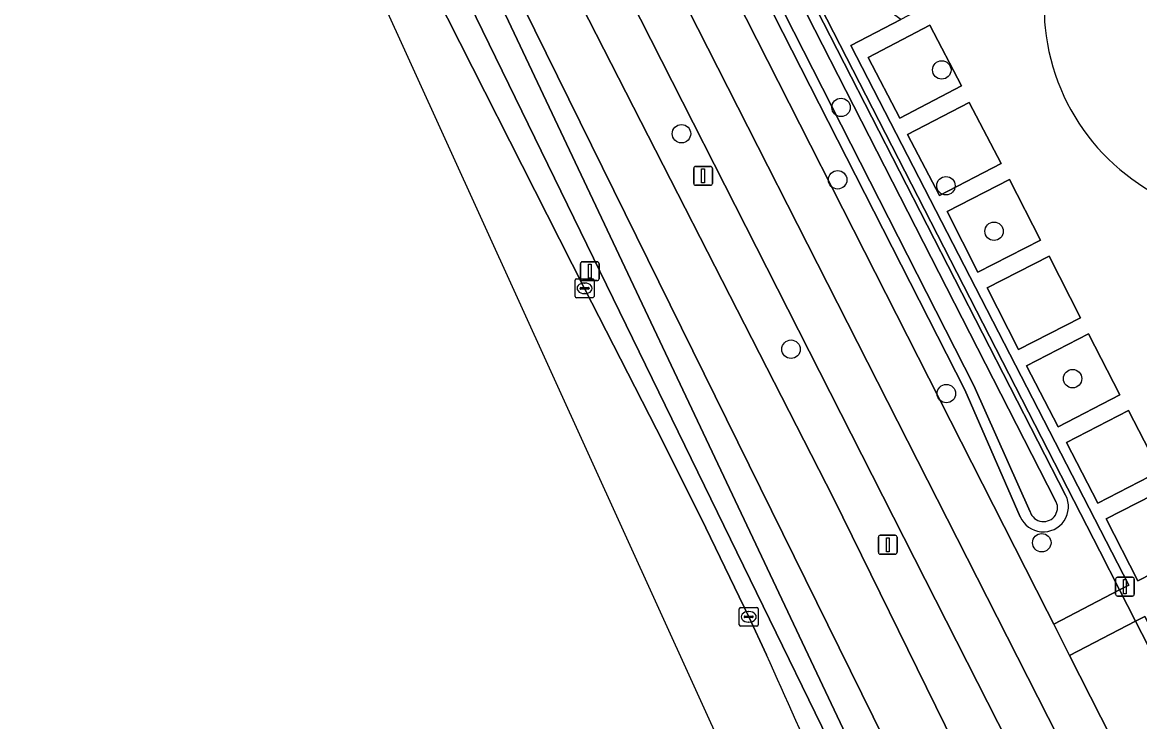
# Model space of a CAD drawing. Extents: x 159352 to 160617, y 385888 to 387323.
# Drawn here: x 159592.1 to 159651.3, y 386855.4 to 386892.5 of the extents above; entities that cross this region are included whole.
import ezdxf

# ---------------------------------------------------------------- set-up
doc = ezdxf.new("R2010")
doc.units = 0
for name, color, linetype in [('IMGEO_Berm_groen', 7, 'Continuous'), ('IMGEO_Boom', 7, 'Continuous'), ('IMGEO_Fietspad_gesloten', 7, 'Continuous'), ('IMGEO_Groenvoorziening', 7, 'Continuous'), ('IMGEO_Hek', 7, 'Continuous'), ('IMGEO_Kolk', 7, 'Continuous'), ('IMGEO_Lichtmast', 7, 'Continuous'), ('IMGEO_Oever', 7, 'Continuous'), ('IMGEO_Pand', 7, 'Continuous'), ('IMGEO_Rijbaan_lokaal_gesloten', 7, 'Continuous'), ('IMGEO_Voetpad_open', 7, 'Continuous'), ('IMGEO_Waterloop', 7, 'Continuous')]:
    doc.layers.add(name, color=color, linetype=linetype)

msp = doc.modelspace()

# ---------------------------------------------------------------- linework, layer by layer
at = {"layer": 'IMGEO_Berm_groen'}
for points in [[(159642.198, 386858.601), (159602.52, 386936.729), (159601.806, 386938.1), (159600.733, 386939.22), (159600.478, 386939.649)], [(159594.159, 386936.599), (159594.536, 386935.791), (159595.986, 386932.908), (159596.101, 386932.674), (159597.85, 386929.112), (159598.712, 386927.313), (159601.142, 386921.83), (159604.032, 386915.202), (159604.914, 386913.157), (159607.375, 386907.682), (159609.479, 386903.155), (159611.209, 386899.538), (159612.667, 386896.669), (159621.911, 386878.422), (159626.105, 386870.188), (159628.34, 386865.717), (159630.612, 386861), (159631.551, 386858.987)], [(159604.746, 386926.56), (159605.24, 386925.715), (159635.104, 386867.299), (159641.024, 386855.233), (159649.318, 386838.329), (159652.315, 386834.726)], [(159640.061, 386843.743), (159638.287, 386847.384), (159604.746, 386916.227), (159601.957, 386924.489), (159601.71, 386924.965)], [(159670.655, 386790.308), (159675.373, 386792.591), (159674.399, 386795.103), (159674.262, 386795.464), (159667.106, 386809.554), (159642.198, 386858.601)]]:
    msp.add_lwpolyline(points, dxfattribs=at)
msp.add_arc((159421.585, 386763.038), 230.85, 20.77415, 24.55923, dxfattribs=at)
at = {"layer": 'IMGEO_Boom'}
for centre in [(159640.847, 386890.005), (159635.506, 386888.016), (159627.047, 386886.621), (159635.325, 386884.177), (159641.068, 386883.863), (159643.618, 386881.448), (159632.854, 386875.194), (159647.78, 386873.632), (159641.089, 386872.841), (159646.148, 386864.931)]:
    msp.add_circle(centre, 0.489, dxfattribs=at)
at = {"layer": 'IMGEO_Fietspad_gesloten'}
msp.add_lwpolyline([(159644.311, 386859.945), (159603.574, 386940.099), (159603.379, 386940.599), (159600.733, 386939.22), (159601.806, 386938.1), (159602.52, 386936.729), (159642.198, 386858.601), (159667.106, 386809.554), (159674.262, 386795.464), (159674.399, 386795.103), (159675.373, 386792.591), (159677.922, 386793.806), (159677.504, 386794.658), (159668.779, 386811.802)], close=True, dxfattribs=at)
at = {"layer": 'IMGEO_Groenvoorziening'}
for points in [[(159644.224, 387010.886), (159609.581, 386941.77), (159610.976, 386939.052), (159649.219, 386864.477), (159650.271, 386862.427), (159650.765, 386862.684), (159636.023, 386891.297), (159638.668, 386892.685), (159636.221, 386894.488)], [(159610.742, 386939.074), (159647.413, 386867.453)], [(159645.004, 386866.31), (159642.072, 386873.04), (159629.52, 386897.702), (159609.105, 386938.324)], [(159653.421, 386853.773), (159654.46, 386854.257), (159651.123, 386860.764), (159647.623, 386858.954), (159670.429, 386814.021), (159678.644, 386797.834)], [(159682.776, 386797.763), (159672.808, 386817.219), (159662.92, 386836.52), (159667.292, 386838.788), (159666.148, 386841.006), (159661.753, 386838.754), (159659.003, 386844.076), (159663.408, 386846.322), (159663.603, 386846.426), (159662.797, 386848.034), (159662.588, 386847.971), (159658.202, 386845.698), (159654.713, 386852.505), (159655.722, 386853.023), (159651.618, 386861.02), (159651.123, 386860.764), (159654.46, 386854.257), (159653.421, 386853.773), (159672.411, 386816.685), (159682.536, 386796.911)]]:
    msp.add_lwpolyline(points, dxfattribs=at)
for points in [[(159610.976, 386939.052), (159609.581, 386941.77), (159607.646, 386937.723), (159610.695, 386931.715), (159610.265, 386931.488), (159611.22, 386929.607), (159611.656, 386929.821), (159646.435, 386861.296), (159646.782, 386860.612), (159650.271, 386862.427), (159649.219, 386864.477)], [(159641.891, 386889.157), (159640.206, 386892.374), (159636.945, 386890.666), (159638.631, 386887.449)], [(159643.989, 386885.051), (159642.296, 386888.285), (159639.033, 386886.577), (159640.726, 386883.343)], [(159646.079, 386880.972), (159644.438, 386884.193), (159641.123, 386882.503), (159642.764, 386879.283)], [(159648.2, 386876.861), (159646.538, 386880.125), (159643.247, 386878.449), (159644.91, 386875.185)], [(159650.293, 386872.781), (159648.616, 386876.014), (159645.344, 386874.317), (159647.02, 386871.084)], [(159652.404, 386868.719), (159650.747, 386871.941), (159647.466, 386870.254), (159649.123, 386867.031)], [(159654.524, 386864.583), (159652.851, 386867.869), (159649.57, 386866.199), (159651.244, 386862.912)]]:
    msp.add_lwpolyline(points, close=True, dxfattribs=at)
msp.add_arc((159646.227, 386866.843), 1.334, 203.53446, 27.23148, dxfattribs=at)
at = {"layer": 'IMGEO_Hek'}
for points in [[(159610.976, 386939.052), (159649.219, 386864.477)], [(159649.219, 386864.477), (159650.271, 386862.427)], [(159650.271, 386862.427), (159651.123, 386860.764)]]:
    msp.add_lwpolyline(points, dxfattribs=at)
at = {"layer": 'IMGEO_Kolk'}
for p, q in [((159621.411, 386877.997), (159621.411, 386878.849)), ((159621.486, 386878.923), (159622.338, 386878.923)), ((159621.67, 386878.417), (159621.67, 386878.429)), ((159621.713, 386878.466), (159622.111, 386878.466)), ((159621.899, 386878.703), (159621.924, 386878.703)), ((159622.154, 386878.429), (159622.154, 386878.417)), ((159622.412, 386878.849), (159622.412, 386877.997)), ((159622.338, 386877.923), (159621.486, 386877.923)), ((159622.108, 386878.38), (159621.71, 386878.38)), ((159621.922, 386878.143), (159621.897, 386878.143)), ((159630.111, 386860.574), (159630.111, 386861.426)), ((159630.186, 386861.5), (159631.038, 386861.5)), ((159630.599, 386861.28), (159630.624, 386861.28)), ((159631.112, 386861.426), (159631.112, 386860.574)), ((159630.37, 386860.994), (159630.37, 386861.006)), ((159630.808, 386860.957), (159630.41, 386860.957)), ((159630.413, 386861.043), (159630.811, 386861.043)), ((159630.622, 386860.72), (159630.597, 386860.72)), ((159630.854, 386861.006), (159630.854, 386860.994)), ((159631.038, 386860.5), (159630.186, 386860.5))]:
    msp.add_line(p, q, dxfattribs=at)
for points in [[(159621.411, 386877.997), (159621.411, 386878.849)], [(159621.486, 386878.923), (159622.338, 386878.923)], [(159622.412, 386878.849), (159622.412, 386877.997)], [(159622.338, 386877.923), (159621.486, 386877.923)], [(159630.111, 386860.574), (159630.111, 386861.426)], [(159630.186, 386861.5), (159631.038, 386861.5)], [(159631.112, 386861.426), (159631.112, 386860.574)], [(159631.038, 386860.5), (159630.186, 386860.5)]]:
    msp.add_lwpolyline(points, dxfattribs=at)
for centre, radius, start, end in [((159621.488, 386878.847), 0.0765, 91.55205, 178.44795), ((159621.488, 386878.847), 0.0765, 91.55205, 178.44795), ((159621.71, 386878.426), 0.0403, 85.87752, 175.75265), ((159621.707, 386878.416), 0.0366, 178.93798, 274.71019), ((159622.111, 386878.423), 0.043, 264.86636, 352.45326), ((159622.115, 386878.428), 0.0386, 1.73085, 96.63898), ((159622.336, 386878.847), 0.0765, 1.55205, 88.44795), ((159622.336, 386878.847), 0.0765, 1.55205, 88.44795), ((159621.488, 386877.999), 0.0765, 181.55205, 268.44795), ((159621.488, 386877.999), 0.0765, 181.55205, 268.44795), ((159622.336, 386877.999), 0.0765, 271.55205, 358.44795), ((159622.336, 386877.999), 0.0765, 271.55205, 358.44795), ((159630.188, 386861.424), 0.0765, 91.55205, 178.44795), ((159630.188, 386861.424), 0.0765, 91.55205, 178.44795), ((159631.036, 386861.424), 0.0765, 1.55205, 88.44795), ((159631.036, 386861.424), 0.0765, 1.55205, 88.44795), ((159630.41, 386861.003), 0.0403, 85.87752, 175.75265), ((159630.407, 386860.993), 0.0366, 178.93798, 274.71019), ((159630.811, 386861), 0.043, 264.86636, 352.45326), ((159630.815, 386861.005), 0.0386, 1.73085, 96.63898), ((159630.188, 386860.576), 0.0765, 181.55205, 268.44795), ((159630.188, 386860.576), 0.0765, 181.55205, 268.44795), ((159631.036, 386860.576), 0.0765, 271.55205, 358.44795), ((159631.036, 386860.576), 0.0765, 271.55205, 358.44795)]:
    msp.add_arc(centre, radius, start, end, dxfattribs=at)
for centre, major_axis, ratio, start_param, end_param in [((159621.898, 386878.423), (-0.387, 0.002), 0.722429, 4.712389, 7.853982), ((159621.923, 386878.423), (-0.39, 0.002), 0.717154, 1.570796, 4.712389), ((159630.598, 386861), (-0.387, 0.002), 0.722429, 4.712389, 7.853982), ((159630.623, 386861), (-0.39, 0.002), 0.717154, 1.570796, 4.712389)]:
    msp.add_ellipse(centre, major_axis=major_axis, ratio=ratio, start_param=start_param, end_param=end_param, dxfattribs=at)
at = {"layer": 'IMGEO_Lichtmast'}
for p, q in [((159627.693, 386883.985), (159627.693, 386884.785)), ((159627.693, 386884.785), (159627.693, 386883.985)), ((159627.793, 386884.885), (159628.583, 386884.885)), ((159628.583, 386884.885), (159627.793, 386884.885)), ((159628.683, 386884.785), (159628.683, 386883.985)), ((159628.683, 386883.985), (159628.683, 386884.785)), ((159628.583, 386883.885), (159627.793, 386883.885)), ((159627.793, 386883.885), (159628.583, 386883.885)), ((159621.691, 386878.93), (159621.691, 386879.73)), ((159621.691, 386879.73), (159621.691, 386878.93)), ((159621.791, 386879.83), (159622.581, 386879.83)), ((159622.581, 386879.83), (159621.791, 386879.83)), ((159622.681, 386879.73), (159622.681, 386878.93)), ((159622.681, 386878.93), (159622.681, 386879.73)), ((159622.581, 386878.83), (159621.791, 386878.83)), ((159621.791, 386878.83), (159622.581, 386878.83)), ((159637.487, 386864.423), (159637.487, 386865.223)), ((159637.487, 386865.223), (159637.487, 386864.423)), ((159637.587, 386865.323), (159638.377, 386865.323)), ((159638.377, 386865.323), (159637.587, 386865.323)), ((159638.477, 386865.223), (159638.477, 386864.423)), ((159638.477, 386864.423), (159638.477, 386865.223)), ((159638.377, 386864.323), (159637.587, 386864.323)), ((159637.587, 386864.323), (159638.377, 386864.323)), ((159650.059, 386862.197), (159650.059, 386862.997)), ((159650.059, 386862.997), (159650.059, 386862.197)), ((159650.159, 386863.097), (159650.949, 386863.097)), ((159650.949, 386863.097), (159650.159, 386863.097)), ((159651.049, 386862.997), (159651.049, 386862.197)), ((159651.049, 386862.197), (159651.049, 386862.997)), ((159650.949, 386862.097), (159650.159, 386862.097)), ((159650.159, 386862.097), (159650.949, 386862.097))]:
    msp.add_line(p, q, dxfattribs=at)
for points in [[(159628.113, 386884.76), (159628.263, 386884.76), (159628.263, 386884.01), (159628.113, 386884.01), (159628.113, 386884.76)], [(159622.111, 386879.705), (159622.261, 386879.705), (159622.261, 386878.955), (159622.111, 386878.955), (159622.111, 386879.705)], [(159637.907, 386865.198), (159638.057, 386865.198), (159638.057, 386864.448), (159637.907, 386864.448), (159637.907, 386865.198)], [(159650.479, 386862.972), (159650.629, 386862.972), (159650.629, 386862.222), (159650.479, 386862.222), (159650.479, 386862.972)]]:
    msp.add_lwpolyline(points, dxfattribs=at)
for centre, start, end in [((159627.793, 386884.785), 90, 180), ((159627.793, 386884.785), 90, 180), ((159628.583, 386884.785), 0, 90), ((159628.583, 386884.785), 360, 90), ((159627.793, 386883.985), 180, 270), ((159627.793, 386883.985), 180, 270), ((159628.583, 386883.985), 270, 0), ((159628.583, 386883.985), 270, 0), ((159621.791, 386879.73), 90, 180), ((159621.791, 386879.73), 90, 180), ((159622.581, 386879.73), 0, 90), ((159622.581, 386879.73), 360, 90), ((159621.791, 386878.93), 180, 270), ((159621.791, 386878.93), 180, 270), ((159622.581, 386878.93), 270, 0), ((159622.581, 386878.93), 270, 0), ((159637.587, 386865.223), 90, 180), ((159637.587, 386865.223), 90, 180), ((159638.377, 386865.223), 0, 90), ((159638.377, 386865.223), 360, 90), ((159637.587, 386864.423), 180, 270), ((159637.587, 386864.423), 180, 270), ((159638.377, 386864.423), 270, 0), ((159638.377, 386864.423), 270, 0), ((159650.159, 386862.997), 90, 180), ((159650.159, 386862.997), 90, 180), ((159650.949, 386862.997), 0, 90), ((159650.949, 386862.997), 360, 90), ((159650.159, 386862.197), 180, 270), ((159650.159, 386862.197), 180, 270), ((159650.949, 386862.197), 270, 0), ((159650.949, 386862.197), 270, 0)]:
    msp.add_arc(centre, 0.1, start, end, dxfattribs=at)
at = {"layer": 'IMGEO_Oever'}
for points in [[(159610.279, 386938.815), (159646.862, 386867.192)], [(159647.413, 386867.453), (159610.742, 386939.074)], [(159609.105, 386938.324), (159629.52, 386897.702), (159642.072, 386873.04), (159645.004, 386866.31)], [(159645.535, 386866.57), (159642.551, 386873.269), (159629.994, 386897.941), (159623.372, 386911.22), (159609.6, 386938.522)], [(159652.315, 386834.726), (159649.318, 386838.329), (159641.024, 386855.233), (159635.104, 386867.299), (159605.24, 386925.715)], [(159601.71, 386924.965), (159601.957, 386924.489), (159604.746, 386916.227), (159638.287, 386847.384), (159640.061, 386843.743)]]:
    msp.add_lwpolyline(points, dxfattribs=at)
msp.add_lwpolyline([(159602.446, 386925.241), (159603.35, 386925.603), (159611.51, 386907.88), (159645.574, 386838.731), (159647.531, 386835.795), (159653.787, 386828.773), (159656.68, 386822.901), (159664.255, 386806.731), (159662.936, 386806.199), (159659.084, 386813.518), (159652.659, 386826.476), (159651.297, 386828.859), (159645.382, 386835.284), (159641.467, 386842.688)], close=True, dxfattribs=at)
for centre, radius, start, end in [((159646.227, 386866.843), 1.334, 203.53446, 27.23148), ((159646.241, 386866.79), 0.74, 197.30866, 32.9188)]:
    msp.add_arc(centre, radius, start, end, dxfattribs=at)
at = {"layer": 'IMGEO_Pand'}
for centre, radius, start, end in [((159657.51, 386893.294), 11.234, 82.29863, 185.3941), ((159657.61, 386893.392), 11.344, 185.83924, 252.96007)]:
    msp.add_arc(centre, radius, start, end, dxfattribs=at)
at = {"layer": 'IMGEO_Rijbaan_lokaal_gesloten'}
msp.add_lwpolyline([(159631.551, 386858.987), (159630.612, 386861), (159628.34, 386865.717), (159626.105, 386870.188), (159621.911, 386878.422), (159612.667, 386896.669), (159611.209, 386899.538), (159609.479, 386903.155), (159607.375, 386907.682), (159604.914, 386913.157), (159604.032, 386915.202), (159601.142, 386921.83), (159598.712, 386927.313), (159597.85, 386929.112), (159596.101, 386932.674), (159595.986, 386932.908), (159594.536, 386935.791), (159594.159, 386936.599), (159592.102, 386935.655), (159597.825, 386923.067), (159657.576, 386791.634)], dxfattribs=at)
msp.add_arc((159421.585, 386763.038), 230.85, 20.77415, 24.55923, dxfattribs=at)
at = {"layer": 'IMGEO_Voetpad_open'}
for points in [[(159603.379, 386940.599), (159603.574, 386940.099), (159644.311, 386859.945), (159668.779, 386811.802), (159677.504, 386794.658), (159677.922, 386793.806), (159678.671, 386792.282), (159678.845, 386792.023)], [(159680.144, 386791.642), (159681.462, 386792.283), (159678.641, 386797.828), (159678.644, 386797.834), (159670.429, 386814.021), (159647.623, 386858.954), (159646.782, 386860.612), (159646.435, 386861.296), (159611.656, 386929.821)], [(159640.981, 386893.898), (159638.668, 386892.685), (159636.023, 386891.297), (159650.765, 386862.684), (159650.271, 386862.427), (159651.123, 386860.764), (159651.618, 386861.02), (159655.722, 386853.023), (159659.12, 386854.765), (159670.084, 386860.386)]]:
    msp.add_lwpolyline(points, dxfattribs=at)
for points in [[(159638.631, 386887.449), (159636.945, 386890.666), (159640.206, 386892.374), (159641.891, 386889.157)], [(159640.726, 386883.343), (159639.033, 386886.577), (159642.296, 386888.285), (159643.989, 386885.051)], [(159642.764, 386879.283), (159641.123, 386882.503), (159644.438, 386884.193), (159646.079, 386880.972)], [(159644.91, 386875.185), (159643.247, 386878.449), (159646.538, 386880.125), (159648.2, 386876.861)], [(159650.293, 386872.781), (159647.02, 386871.084), (159645.344, 386874.317), (159648.616, 386876.014)], [(159649.123, 386867.031), (159647.466, 386870.254), (159650.747, 386871.941), (159652.404, 386868.719)], [(159651.244, 386862.912), (159649.57, 386866.199), (159652.851, 386867.869), (159654.524, 386864.583)], [(159647.623, 386858.954), (159651.123, 386860.764), (159650.271, 386862.427), (159646.782, 386860.612)]]:
    msp.add_lwpolyline(points, close=True, dxfattribs=at)
for centre, radius, start, end in [((159657.51, 386893.294), 11.234, 82.29863, 185.3941), ((159657.61, 386893.392), 11.344, 185.83924, 252.96007)]:
    msp.add_arc(centre, radius, start, end, dxfattribs=at)
at = {"layer": 'IMGEO_Waterloop'}
for points in [[(159646.862, 386867.192), (159610.279, 386938.815)], [(159609.6, 386938.522), (159623.372, 386911.22), (159629.994, 386897.941), (159642.551, 386873.269), (159645.535, 386866.57)]]:
    msp.add_lwpolyline(points, dxfattribs=at)
msp.add_lwpolyline([(159602.446, 386925.241), (159641.467, 386842.688), (159645.382, 386835.284), (159651.297, 386828.859), (159652.659, 386826.476), (159659.084, 386813.518), (159662.936, 386806.199), (159664.255, 386806.731), (159656.68, 386822.901), (159653.787, 386828.773), (159647.531, 386835.795), (159645.574, 386838.731), (159611.51, 386907.88), (159603.35, 386925.603)], close=True, dxfattribs=at)
msp.add_arc((159646.241, 386866.79), 0.74, 197.30866, 32.9188, dxfattribs=at)

doc.saveas('drawing.dxf')
